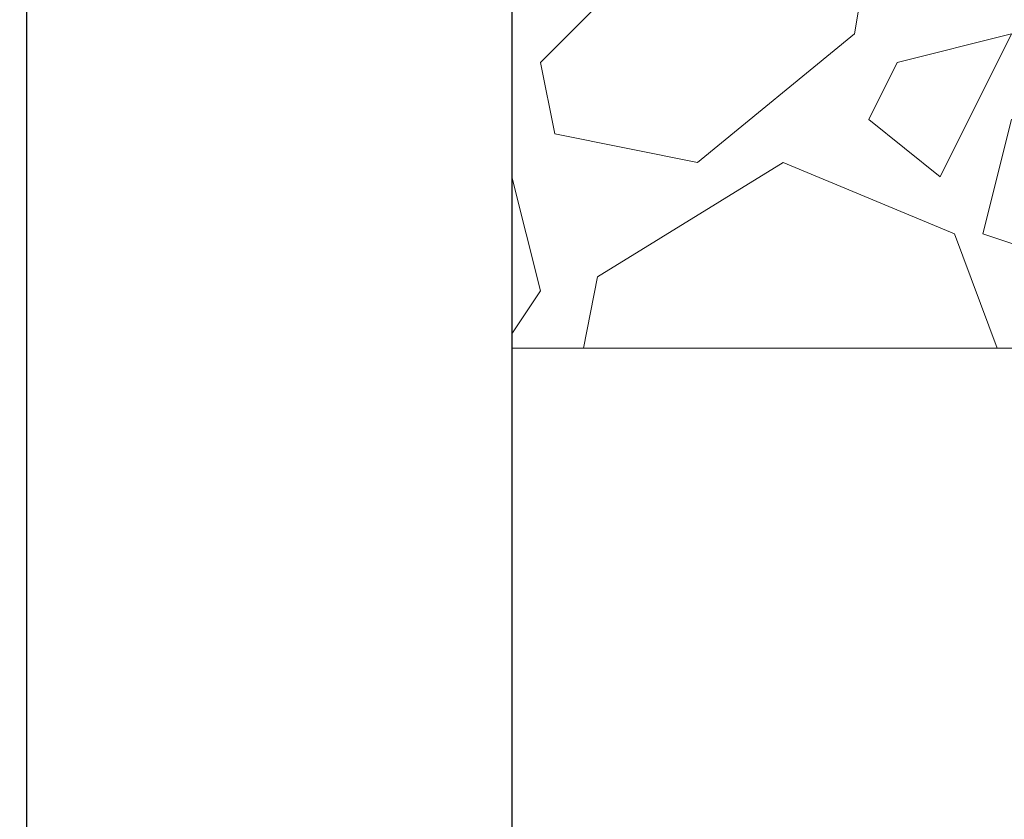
# Model space of a CAD drawing. Header units: metres. Extents: x 5.7 to 89.8, y 4 to 63.5.
# Tile 354 of 475: x 57.882 to 58.546, y 48.894 to 49.434. Entities that reach past the tile are written whole.
import ezdxf

# ---------------------------------------------------------------- set-up
doc = ezdxf.new("R2010")
doc.units = ezdxf.units.M
doc.header["$MEASUREMENT"] = 0
for name, color, linetype in [('PDF17_hatch-borshi', 7, 'Continuous'), ('PDF17_kaff', 7, 'Continuous'), ('PDF17_wall', 7, 'Continuous')]:
    doc.layers.add(name, color=color, linetype=linetype)

msp = doc.modelspace()

# ---------------------------------------------------------------- linework, layer by layer
at = {"layer": 'PDF17_hatch-borshi', "lineweight": 18}
for points in [[(58.45496, 49.4819), (58.44533, 49.42411), (58.33939, 49.33743), (58.24308, 49.35669), (58.23345, 49.40485), (58.3105, 49.4819)], [(58.54164, 49.21222), (58.51275, 49.28927), (58.39718, 49.33743), (58.27197, 49.26038), (58.26234, 49.21222)], [(58.21418, 49.22185), (58.23345, 49.25075), (58.21418, 49.3278)]]:
    msp.add_lwpolyline(points, dxfattribs=at)
for points in [[(58.47423, 49.40485), (58.45496, 49.36632), (58.50312, 49.3278), (58.55128, 49.42411)], [(58.71501, 49.41448), (58.65722, 49.42411), (58.55128, 49.36632), (58.53201, 49.28927), (58.61869, 49.26038), (58.7439, 49.3278), (58.7439, 49.38558)]]:
    msp.add_lwpolyline(points, close=True, dxfattribs=at)
at = {"layer": 'PDF17_kaff', "lineweight": 20}
msp.add_lwpolyline([(58.21418, 49.21222), (58.92689, 49.21222), (58.92689, 49.37595), (63.8388, 49.37595)], dxfattribs=at)
at = {"layer": 'PDF17_wall', "lineweight": 25}
msp.add_lwpolyline([(32.82634, 47.39192), (38.7399, 47.39192), (42.92947, 48.21058), (47.12867, 48.68251), (57.88672, 48.68251), (57.88672, 49.75157), (58.21418, 49.75157), (58.21418, 48.68251), (58.54164, 48.68251), (58.54164, 48.36468)], dxfattribs=at)

doc.saveas('drawing.dxf')
